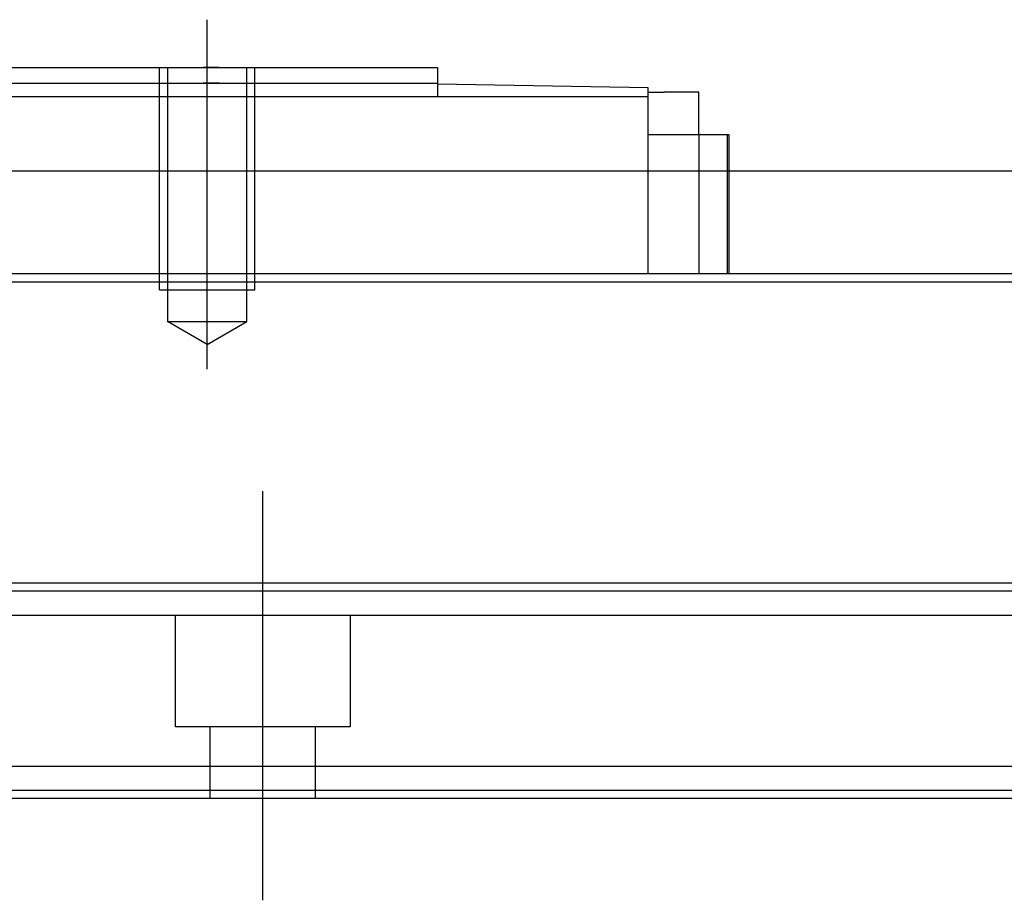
# Model space of a CAD drawing. Header units: millimetres. Extents: x -386 to 3135, y -1989 to 860.
# Tile 485 of 596: x 1771 to 1833, y -955 to -900. Entities that reach past the tile are written whole.
import ezdxf
from ezdxf.lldxf.tags import DXFTag

# ---------------------------------------------------------------- set-up
doc = ezdxf.new("R2010")
doc.units = ezdxf.units.MM
doc.layers.get('0').update_dxf_attribs({"linetype": 'CONTINUOUS'})
tags = doc.linetypes.add('DASHED', pattern=[25.72, 12.86, -12.86]).pattern_tags.tags
tags[6:7] = [DXFTag(74, 4), DXFTag(75, 0), DXFTag(340, '0'), DXFTag(46, 0.0), DXFTag(50, 0.0), DXFTag(44, 0.0), DXFTag(45, 0.0)]
tags[4:5] = [DXFTag(74, 4), DXFTag(75, 0), DXFTag(340, '0'), DXFTag(46, 0.0), DXFTag(50, 0.0), DXFTag(44, 0.0), DXFTag(45, 0.0)]

msp = doc.modelspace()

# ---------------------------------------------------------------- linework, layer by layer
at = {"ltscale": 0.2}
for p, q in [((1782.383, -921.605), (1782.383, -899.605)), ((1785.883, -955.017), (1785.883, -929.268))]:
    msp.add_line(p, q, dxfattribs=at)
at = {"linetype": 'Continuous'}
for p, q in [((1766.883, -902.605), (1796.883, -902.605)), ((1796.883, -902.605), (1796.883, -903.605)), ((1766.883, -903.605), (1796.883, -903.605)), ((1796.883, -903.605), (1796.883, -904.455)), ((1810.133, -903.886), (1796.883, -903.655)), ((1810.133, -904.455), (1810.133, -903.886)), ((1810.133, -904.455), (1708.633, -904.455)), ((1810.133, -904.155), (1811.133, -904.155)), ((1810.133, -915.605), (1810.133, -904.455)), ((1813.333, -904.155), (1811.133, -904.155)), ((1813.333, -906.855), (1813.333, -904.155)), ((1813.333, -906.855), (1810.133, -906.855)), ((1815.133, -906.855), (1813.333, -906.855)), ((1813.333, -906.855), (1813.333, -914.105)), ((1815.133, -915.605), (1815.133, -906.855)), ((1815.233, -906.855), (1815.133, -906.855)), ((1815.233, -915.605), (1815.233, -906.855)), ((1765.133, -909.105), (1880.624, -909.105)), ((1879.058, -915.605), (1615.883, -915.605)), ((1874.371, -935.055), (1615.883, -935.055)), ((1871.588, -946.605), (1615.883, -946.605)), ((1871.106, -948.605), (1615.883, -948.605))]:
    msp.add_line(p, q, dxfattribs=at)
at = {"linetype": 'DASHED', "ltscale": 0.1}
for p, q in [((1779.383, -916.605), (1779.383, -902.605)), ((1779.883, -902.605), (1779.883, -918.605)), ((1784.883, -918.605), (1784.883, -902.605)), ((1785.383, -916.605), (1785.383, -902.605)), ((1779.383, -916.605), (1785.383, -916.605)), ((1779.883, -918.605), (1784.883, -918.605)), ((1782.383, -920.048), (1779.883, -918.605)), ((1782.383, -920.048), (1784.883, -918.605))]:
    msp.add_line(p, q, dxfattribs=at)
msp.add_line((1527.883, -916.105), (2169.883, -916.105))
at = {"linetype": 'DASHED'}
for p, q in [((1873.877, -937.105), (1615.883, -937.105)), ((1780.383, -944.105), (1780.383, -937.105)), ((1791.383, -937.105), (1791.383, -944.105)), ((1791.383, -944.105), (1780.383, -944.105)), ((1782.583, -948.605), (1782.583, -944.105)), ((1789.183, -944.105), (1789.183, -948.605)), ((1871.227, -948.105), (1615.883, -948.105))]:
    msp.add_line(p, q, dxfattribs=at)
at = {"linetype": 'DASHED', "ltscale": 0.1}
for points in [[(1783.133, -902.605), (1782.133, -902.605)], [(1783.133, -903.605), (1782.133, -903.605)]]:
    msp.add_open_spline(points, degree=1, dxfattribs=at)
at = {"linetype": 'Continuous'}
for points in [[(1813.333, -914.105), (1813.333, -915.605)], [(1874.251, -935.555), (1615.883, -935.555)]]:
    msp.add_open_spline(points, degree=1, dxfattribs=at)

doc.saveas('drawing.dxf')
